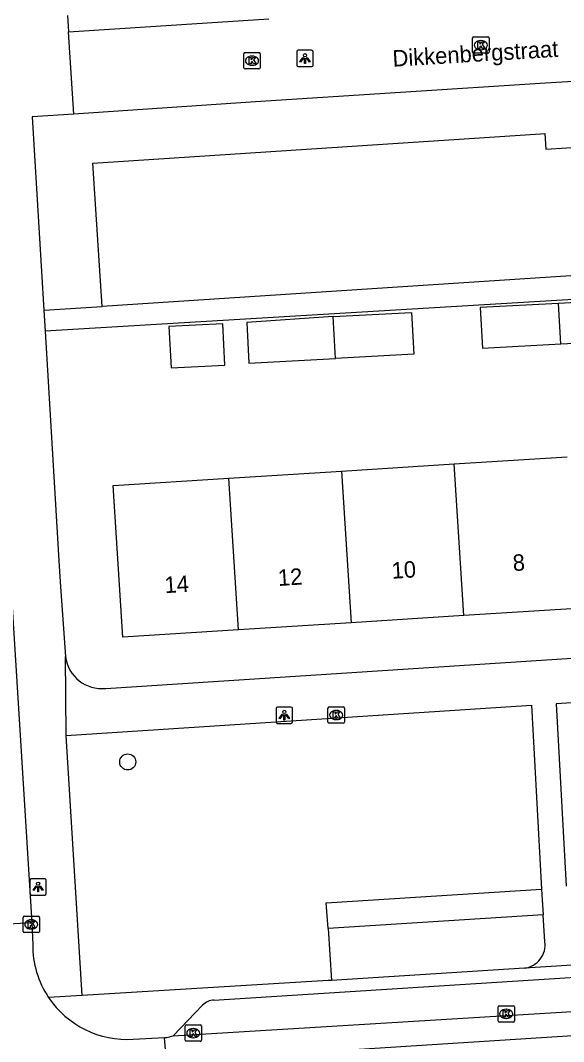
# Model space of a CAD drawing. Extents: x 159689 to 160786, y 387323 to 388339.
# Drawn here: x 160671.8 to 160704.9, y 388039.3 to 388101.5 of the extents above; entities that cross this region are included whole.
import ezdxf

# ---------------------------------------------------------------- set-up
doc = ezdxf.new("R2010")
doc.units = 0
for name, color, linetype in [('IMGEO_Boom', 7, 'Continuous'), ('IMGEO_Groenvoorziening', 7, 'Continuous'), ('IMGEO_Kolk', 7, 'Continuous'), ('IMGEO_Lichtpunt', 7, 'Continuous'), ('IMGEO_Openbare_ruimte_label', 7, 'Continuous'), ('IMGEO_Pand', 7, 'Continuous'), ('IMGEO_Pand_nummerreeks', 7, 'Continuous'), ('IMGEO_Rijbaan_lokaal_gesloten', 7, 'Continuous'), ('IMGEO_Rijbaan_lokaal_open', 7, 'Continuous'), ('IMGEO_Voetpad_open', 7, 'Continuous')]:
    doc.layers.add(name, color=color, linetype=linetype)

msp = doc.modelspace()

# ---------------------------------------------------------------- linework, layer by layer
at = {"layer": 'IMGEO_Boom'}
msp.add_circle((160678.322, 388056.298), 0.489, dxfattribs=at)
at = {"layer": 'IMGEO_Groenvoorziening'}
for points in [[(160690.521, 388046.148), (160690.414, 388047.714), (160703.523, 388048.552)], [(160703.621, 388046.986), (160690.521, 388046.148)], [(160690.521, 388046.148), (160690.736, 388042.98)]]:
    msp.add_lwpolyline(points, dxfattribs=at)
at = {"layer": 'IMGEO_Kolk'}
for p, q in [((160699.327, 388099.57), (160699.327, 388100.422)), ((160699.402, 388100.496), (160700.254, 388100.496)), ((160699.815, 388100.276), (160699.84, 388100.276)), ((160700.328, 388100.422), (160700.328, 388099.57)), ((160685.391, 388098.62), (160685.391, 388099.472)), ((160685.466, 388099.546), (160686.318, 388099.546)), ((160686.392, 388099.472), (160686.392, 388098.62)), ((160700.254, 388099.496), (160699.402, 388099.496)), ((160699.838, 388099.716), (160699.813, 388099.716)), ((160685.879, 388099.326), (160685.904, 388099.326)), ((160686.318, 388098.546), (160685.466, 388098.546)), ((160685.902, 388098.766), (160685.877, 388098.766)), ((160690.519, 388058.732), (160690.519, 388059.584)), ((160690.594, 388059.658), (160691.446, 388059.658)), ((160691.52, 388059.584), (160691.52, 388058.732)), ((160691.007, 388059.438), (160691.032, 388059.438)), ((160691.446, 388058.658), (160690.594, 388058.658)), ((160691.03, 388058.878), (160691.005, 388058.878)), ((160671.947, 388045.969), (160671.947, 388046.821)), ((160672.022, 388046.895), (160672.874, 388046.895)), ((160672.435, 388046.675), (160672.46, 388046.675)), ((160672.948, 388046.821), (160672.948, 388045.969)), ((160672.874, 388045.895), (160672.022, 388045.895)), ((160672.458, 388046.115), (160672.433, 388046.115)), ((160700.874, 388040.514), (160700.874, 388041.366)), ((160700.949, 388041.44), (160701.801, 388041.44)), ((160701.362, 388041.22), (160701.387, 388041.22)), ((160701.875, 388041.366), (160701.875, 388040.514)), ((160701.801, 388040.44), (160700.949, 388040.44)), ((160701.385, 388040.66), (160701.36, 388040.66)), ((160681.813, 388039.341), (160681.813, 388040.193)), ((160681.888, 388040.267), (160682.74, 388040.267)), ((160682.301, 388040.047), (160682.326, 388040.047)), ((160682.814, 388040.193), (160682.814, 388039.341)), ((160682.74, 388039.267), (160681.888, 388039.267)), ((160682.324, 388039.487), (160682.299, 388039.487))]:
    msp.add_line(p, q, dxfattribs=at)
for points in [[(160699.327, 388099.57), (160699.327, 388100.422)], [(160699.402, 388100.496), (160700.254, 388100.496)], [(160699.648, 388100.196), (160699.771, 388100.196), (160699.771, 388100.045), (160699.901, 388100.196), (160700.065, 388100.196), (160699.919, 388100.045), (160700.072, 388099.796), (160699.92, 388099.796), (160699.835, 388099.96), (160699.771, 388099.893), (160699.771, 388099.796), (160699.648, 388099.796), (160699.648, 388100.196)], [(160700.328, 388100.422), (160700.328, 388099.57)], [(160685.391, 388098.62), (160685.391, 388099.472)], [(160685.466, 388099.546), (160686.318, 388099.546)], [(160686.392, 388099.472), (160686.392, 388098.62)], [(160700.254, 388099.496), (160699.402, 388099.496)], [(160685.712, 388099.246), (160685.835, 388099.246), (160685.835, 388099.095), (160685.965, 388099.246), (160686.129, 388099.246), (160685.983, 388099.095), (160686.136, 388098.846), (160685.984, 388098.846), (160685.899, 388099.01), (160685.835, 388098.943), (160685.835, 388098.846), (160685.712, 388098.846), (160685.712, 388099.246)], [(160686.318, 388098.546), (160685.466, 388098.546)], [(160690.519, 388058.732), (160690.519, 388059.584)], [(160690.594, 388059.658), (160691.446, 388059.658)], [(160691.52, 388059.584), (160691.52, 388058.732)], [(160690.84, 388059.358), (160690.963, 388059.358), (160690.963, 388059.207), (160691.093, 388059.358), (160691.257, 388059.358), (160691.111, 388059.207), (160691.264, 388058.958), (160691.112, 388058.958), (160691.027, 388059.122), (160690.963, 388059.055), (160690.963, 388058.958), (160690.84, 388058.958), (160690.84, 388059.358)], [(160691.446, 388058.658), (160690.594, 388058.658)], [(160671.947, 388045.969), (160671.947, 388046.821)], [(160672.022, 388046.895), (160672.874, 388046.895)], [(160672.268, 388046.595), (160672.391, 388046.595), (160672.391, 388046.444), (160672.521, 388046.595), (160672.685, 388046.595), (160672.539, 388046.444), (160672.692, 388046.195), (160672.54, 388046.195), (160672.455, 388046.359), (160672.391, 388046.292), (160672.391, 388046.195), (160672.268, 388046.195), (160672.268, 388046.595)], [(160672.948, 388046.821), (160672.948, 388045.969)], [(160672.874, 388045.895), (160672.022, 388045.895)], [(160700.874, 388040.514), (160700.874, 388041.366)], [(160700.949, 388041.44), (160701.801, 388041.44)], [(160701.195, 388041.14), (160701.318, 388041.14), (160701.318, 388040.989), (160701.448, 388041.14), (160701.612, 388041.14), (160701.466, 388040.989), (160701.619, 388040.74), (160701.467, 388040.74), (160701.382, 388040.904), (160701.318, 388040.837), (160701.318, 388040.74), (160701.195, 388040.74), (160701.195, 388041.14)], [(160701.875, 388041.366), (160701.875, 388040.514)], [(160701.801, 388040.44), (160700.949, 388040.44)], [(160681.813, 388039.341), (160681.813, 388040.193)], [(160681.888, 388040.267), (160682.74, 388040.267)], [(160682.134, 388039.967), (160682.257, 388039.967), (160682.257, 388039.816), (160682.387, 388039.967), (160682.551, 388039.967), (160682.405, 388039.816), (160682.558, 388039.567), (160682.406, 388039.567), (160682.321, 388039.731), (160682.257, 388039.664), (160682.257, 388039.567), (160682.134, 388039.567), (160682.134, 388039.967)], [(160682.814, 388040.193), (160682.814, 388039.341)], [(160682.74, 388039.267), (160681.888, 388039.267)]]:
    msp.add_lwpolyline(points, dxfattribs=at)
for centre, start, end in [((160699.404, 388100.42), 91.55205, 178.44795), ((160699.404, 388100.42), 91.55205, 178.44795), ((160700.252, 388100.42), 1.55205, 88.44795), ((160700.252, 388100.42), 1.55205, 88.44795), ((160685.468, 388099.47), 91.55205, 178.44795), ((160685.468, 388099.47), 91.55205, 178.44795), ((160686.316, 388099.47), 1.55205, 88.44795), ((160686.316, 388099.47), 1.55205, 88.44795), ((160699.404, 388099.572), 181.55205, 268.44795), ((160699.404, 388099.572), 181.55205, 268.44795), ((160700.252, 388099.572), 271.55205, 358.44795), ((160700.252, 388099.572), 271.55205, 358.44795), ((160685.468, 388098.622), 181.55205, 268.44795), ((160685.468, 388098.622), 181.55205, 268.44795), ((160686.316, 388098.622), 271.55205, 358.44795), ((160686.316, 388098.622), 271.55205, 358.44795), ((160690.596, 388059.582), 91.55205, 178.44795), ((160690.596, 388059.582), 91.55205, 178.44795), ((160691.444, 388059.582), 1.55205, 88.44795), ((160691.444, 388059.582), 1.55205, 88.44795), ((160690.596, 388058.734), 181.55205, 268.44795), ((160690.596, 388058.734), 181.55205, 268.44795), ((160691.444, 388058.734), 271.55205, 358.44795), ((160691.444, 388058.734), 271.55205, 358.44795), ((160672.024, 388046.819), 91.55205, 178.44795), ((160672.024, 388046.819), 91.55205, 178.44795), ((160672.872, 388046.819), 1.55205, 88.44795), ((160672.872, 388046.819), 1.55205, 88.44795), ((160672.024, 388045.971), 181.55205, 268.44795), ((160672.024, 388045.971), 181.55205, 268.44795), ((160672.872, 388045.971), 271.55205, 358.44795), ((160672.872, 388045.971), 271.55205, 358.44795), ((160700.951, 388041.364), 91.55205, 178.44795), ((160700.951, 388041.364), 91.55205, 178.44795), ((160701.799, 388041.364), 1.55205, 88.44795), ((160701.799, 388041.364), 1.55205, 88.44795), ((160700.951, 388040.516), 181.55205, 268.44795), ((160700.951, 388040.516), 181.55205, 268.44795), ((160701.799, 388040.516), 271.55205, 358.44795), ((160701.799, 388040.516), 271.55205, 358.44795), ((160681.89, 388040.191), 91.55205, 178.44795), ((160681.89, 388040.191), 91.55205, 178.44795), ((160682.738, 388040.191), 1.55205, 88.44795), ((160682.738, 388040.191), 1.55205, 88.44795), ((160681.89, 388039.343), 181.55205, 268.44795), ((160681.89, 388039.343), 181.55205, 268.44795), ((160682.738, 388039.343), 271.55205, 358.44795), ((160682.738, 388039.343), 271.55205, 358.44795)]:
    msp.add_arc(centre, 0.0765, start, end, dxfattribs=at)
for centre, major_axis, ratio, start_param, end_param in [((160699.814, 388099.996), (-0.387, 0.002), 0.722429, 4.712389, 7.853982), ((160699.839, 388099.996), (-0.39, 0.002), 0.717154, 1.570796, 4.712389), ((160685.878, 388099.046), (-0.387, 0.002), 0.722429, 4.712389, 7.853982), ((160685.903, 388099.046), (-0.39, 0.002), 0.717154, 1.570796, 4.712389), ((160691.006, 388059.158), (-0.387, 0.002), 0.722429, 4.712389, 7.853982), ((160691.031, 388059.158), (-0.39, 0.002), 0.717154, 1.570796, 4.712389), ((160672.434, 388046.395), (-0.387, 0.002), 0.722429, 4.712389, 7.853982), ((160672.459, 388046.395), (-0.39, 0.002), 0.717154, 1.570796, 4.712389), ((160701.361, 388040.94), (-0.387, 0.002), 0.722429, 4.712389, 7.853982), ((160701.386, 388040.94), (-0.39, 0.002), 0.717154, 1.570796, 4.712389), ((160682.3, 388039.767), (-0.387, 0.002), 0.722429, 4.712389, 7.853982), ((160682.325, 388039.767), (-0.39, 0.002), 0.717154, 1.570796, 4.712389)]:
    msp.add_ellipse(centre, major_axis=major_axis, ratio=ratio, start_param=start_param, end_param=end_param, dxfattribs=at)
at = {"layer": 'IMGEO_Lichtpunt'}
for p, q in [((160688.619, 388099.584), (160688.619, 388098.777)), ((160688.619, 388099.584), (160688.619, 388098.777)), ((160689.521, 388099.679), (160688.713, 388099.679)), ((160689.521, 388099.679), (160688.713, 388099.679)), ((160689.615, 388098.777), (160689.615, 388099.584)), ((160689.615, 388098.777), (160689.615, 388099.584)), ((160688.713, 388098.683), (160689.521, 388098.683)), ((160688.713, 388098.683), (160689.521, 388098.683)), ((160688.262, 388059.646), (160687.454, 388059.646)), ((160688.262, 388059.646), (160687.454, 388059.646)), ((160687.36, 388059.551), (160687.36, 388058.744)), ((160687.36, 388059.551), (160687.36, 388058.744)), ((160688.356, 388058.744), (160688.356, 388059.551)), ((160688.356, 388058.744), (160688.356, 388059.551)), ((160687.454, 388058.65), (160688.262, 388058.65)), ((160687.454, 388058.65), (160688.262, 388058.65)), ((160672.369, 388049.082), (160672.369, 388048.275)), ((160672.369, 388049.082), (160672.369, 388048.275)), ((160673.271, 388049.177), (160672.463, 388049.177)), ((160673.271, 388049.177), (160672.463, 388049.177)), ((160673.365, 388048.275), (160673.365, 388049.082)), ((160673.365, 388048.275), (160673.365, 388049.082)), ((160672.463, 388048.181), (160673.271, 388048.181)), ((160672.463, 388048.181), (160673.271, 388048.181))]:
    msp.add_line(p, q, dxfattribs=at)
for points in [[(160688.993, 388099.248), (160689.032, 388099.22), (160688.844, 388098.958), (160688.806, 388098.985), (160688.993, 388099.248)], [(160689.095, 388099.2), (160689.142, 388099.2), (160689.142, 388098.878), (160689.095, 388098.878), (160689.095, 388099.2)], [(160689.205, 388099.22), (160689.243, 388099.247), (160689.43, 388098.985), (160689.391, 388098.957), (160689.205, 388099.22)], [(160687.734, 388059.215), (160687.773, 388059.187), (160687.585, 388058.925), (160687.547, 388058.952), (160687.734, 388059.215)], [(160687.836, 388059.167), (160687.883, 388059.167), (160687.883, 388058.845), (160687.836, 388058.845), (160687.836, 388059.167)], [(160687.946, 388059.187), (160687.984, 388059.214), (160688.171, 388058.952), (160688.132, 388058.924), (160687.946, 388059.187)], [(160672.743, 388048.746), (160672.782, 388048.718), (160672.594, 388048.456), (160672.556, 388048.483), (160672.743, 388048.746)], [(160672.845, 388048.698), (160672.892, 388048.698), (160672.892, 388048.376), (160672.845, 388048.376), (160672.845, 388048.698)], [(160672.955, 388048.718), (160672.993, 388048.745), (160673.18, 388048.483), (160673.141, 388048.455), (160672.955, 388048.718)]]:
    msp.add_lwpolyline(points, dxfattribs=at)
for centre in [(160689.118, 388099.382), (160687.859, 388059.349), (160672.868, 388048.88)]:
    msp.add_circle(centre, 0.0994, dxfattribs=at)
for centre, start, end in [((160688.713, 388099.584), 90, 180), ((160688.713, 388099.584), 90, 180), ((160689.521, 388099.584), 0, 90), ((160689.521, 388099.584), 0, 90), ((160688.713, 388098.777), 180, 270), ((160688.713, 388098.777), 180, 270), ((160689.521, 388098.777), 270, 0), ((160689.521, 388098.777), 270, 360), ((160687.454, 388059.551), 90, 180), ((160687.454, 388059.551), 90, 180), ((160688.262, 388059.551), 0, 90), ((160688.262, 388059.551), 0, 90), ((160687.454, 388058.744), 180, 270), ((160687.454, 388058.744), 180, 270), ((160688.262, 388058.744), 270, 0), ((160688.262, 388058.744), 270, 360), ((160672.463, 388049.082), 90, 180), ((160672.463, 388049.082), 90, 180), ((160673.271, 388049.082), 0, 90), ((160673.271, 388049.082), 0, 90), ((160672.463, 388048.275), 180, 270), ((160672.463, 388048.275), 180, 270), ((160673.271, 388048.275), 270, 0), ((160673.271, 388048.275), 270, 360)]:
    msp.add_arc(centre, 0.0946, start, end, dxfattribs=at)
at = {"layer": 'IMGEO_Pand'}
for points in [[(160676.766, 388084.06), (160676.192, 388092.808), (160703.472, 388094.597), (160703.722, 388094.613), (160703.786, 388093.644), (160707.628, 388093.898), (160707.564, 388094.865), (160707.823, 388094.882), (160724.587, 388095.981), (160725.16, 388087.233)], [(160725.16, 388087.233), (160676.766, 388084.06)], [(160704.698, 388081.778), (160709.471, 388082.033), (160709.34, 388084.504), (160704.566, 388084.251)], [(160704.566, 388084.251), (160699.788, 388083.997), (160699.92, 388081.523), (160704.698, 388081.778)], [(160704.698, 388081.778), (160704.566, 388084.251)], [(160690.834, 388083.449), (160685.574, 388083.09), (160685.705, 388080.616), (160690.969, 388080.898)], [(160690.834, 388083.449), (160695.608, 388083.703), (160695.743, 388081.153), (160690.969, 388080.898)], [(160690.969, 388080.898), (160690.834, 388083.449)], [(160680.829, 388082.838), (160680.968, 388080.316), (160684.24, 388080.49), (160684.106, 388083.012), (160680.829, 388082.838)], [(160698.21, 388074.47), (160705.077, 388074.906)], [(160684.477, 388073.597), (160691.343, 388074.033)], [(160691.343, 388074.033), (160698.21, 388074.47)], [(160691.343, 388074.033), (160691.931, 388064.779)], [(160698.797, 388065.216), (160698.21, 388074.47)], [(160685.065, 388064.343), (160678.029, 388063.896), (160677.441, 388073.15), (160684.477, 388073.597)], [(160685.065, 388064.343), (160684.477, 388073.597)], [(160698.797, 388065.216), (160691.931, 388064.779)], [(160705.665, 388065.652), (160698.797, 388065.216)], [(160691.931, 388064.779), (160685.065, 388064.343)]]:
    msp.add_lwpolyline(points, dxfattribs=at)
at = {"layer": 'IMGEO_Rijbaan_lokaal_gesloten'}
for points in [[(160737.401, 388043.101), (160737.476, 388041.652), (160680.693, 388038.024)], [(160681.099, 388039.612), (160734.711, 388042.866)], [(160680.557, 388039.507), (160680.704, 388039.506), (160681.099, 388039.612)]]:
    msp.add_lwpolyline(points, dxfattribs=at)
at = {"layer": 'IMGEO_Rijbaan_lokaal_open'}
for points in [[(160669.141, 388101.076), (160671.163, 388067.873), (160671.272, 388066.072), (160672.49, 388046.5)], [(160672.49, 388046.5), (160667.439, 388046.205)], [(160672.49, 388046.5), (160672.534, 388045.171)], [(160678.658, 388039.395), (160680.557, 388039.507)], [(160680.693, 388038.024), (160680.557, 388039.507)]]:
    msp.add_lwpolyline(points, dxfattribs=at)
for centre, radius, start, end in [((160678.288, 388045.139), 5.754, 179.67949, 213.73854), ((160678.288, 388045.136), 5.753, 213.71081, 273.6849)]:
    msp.add_arc(centre, radius, start, end, dxfattribs=at)
at = {"layer": 'IMGEO_Voetpad_open'}
for points in [[(160674.648, 388101.803), (160674.713, 388100.807)], [(160674.713, 388100.807), (160686.907, 388101.592)], [(160675.047, 388095.792), (160674.713, 388100.807)], [(160727.349, 388099.094), (160703.769, 388097.668), (160686.099, 388096.53), (160675.047, 388095.792)], [(160675.047, 388095.792), (160672.501, 388095.622), (160673.208, 388083.846)], [(160720.374, 388085.388), (160673.286, 388082.554)], [(160673.208, 388083.846), (160676.766, 388084.06)], [(160673.208, 388083.846), (160673.286, 388082.554)], [(160673.286, 388082.554), (160674.145, 388068.234), (160674.221, 388066.973), (160674.527, 388062.723)], [(160676.989, 388060.783), (160727.867, 388064.096)], [(160674.572, 388057.918), (160674.527, 388062.723)], [(160727.738, 388061.37), (160704.41, 388059.836), (160705.035, 388048.729)], [(160674.572, 388057.918), (160702.911, 388059.75), (160703.523, 388048.552)], [(160675.551, 388042.058), (160674.572, 388057.918)], [(160703.523, 388048.552), (160703.559, 388047.895), (160703.621, 388046.986)], [(160703.733, 388045.339), (160703.621, 388046.986)], [(160683.574, 388041.779), (160730.804, 388044.787), (160731.657, 388044.841)], [(160702.496, 388043.732), (160690.736, 388042.98)], [(160706.683, 388043.998), (160702.496, 388043.732)], [(160690.736, 388042.98), (160690.535, 388042.967), (160675.551, 388042.058)], [(160675.551, 388042.058), (160673.503, 388041.943)], [(160681.099, 388039.612), (160682.883, 388041.471)]]:
    msp.add_lwpolyline(points, dxfattribs=at)
for centre, radius, start, end in [((160676.744, 388063.005), 2.235, 187.23748, 276.28791), ((160702.313, 388045.152), 1.432, 277.34237, 7.48255), ((160683.588, 388040.819), 0.96, 90.81623, 137.23178)]:
    msp.add_arc(centre, radius, start, end, dxfattribs=at)

# ---------------------------------------------------------------- texts
at = {"layer": 'IMGEO_Openbare_ruimte_label'}
msp.add_text('Dikkenbergstraat', height=1, rotation=3.44049, dxfattribs=at).set_placement((160694.478, 388098.679))
at = {"layer": 'IMGEO_Pand_nummerreeks'}
for s, p in [('8', (160701.801, 388067.931)), ('10', (160694.425, 388067.463)), ('12', (160687.504, 388067.023)), ('14', (160680.593, 388066.584))]:
    msp.add_text(s, height=1, rotation=3.63617, dxfattribs=at).set_placement(p)

doc.saveas('drawing.dxf')
